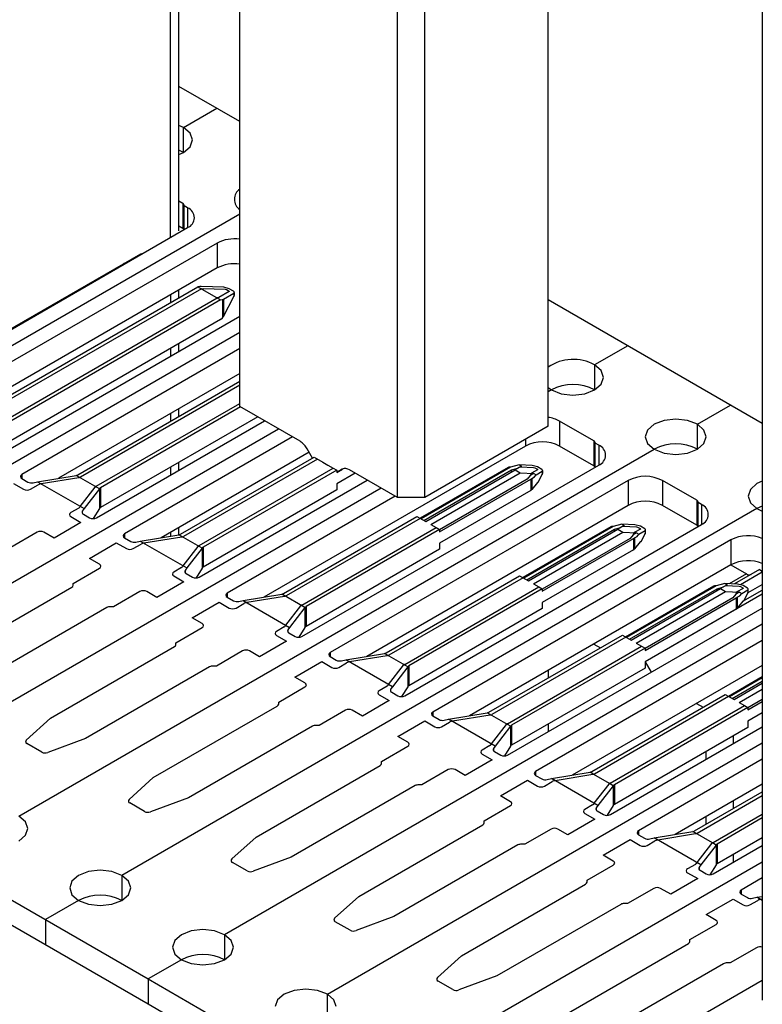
# Model space of a CAD drawing. Header units: inches. Extents: x 1880 to 2363, y -453 to -54.
# Tile 647 of 656: x 1923.462 to 1924.229, y -74.005 to -72.989. Entities that reach past the tile are written whole.
import ezdxf

# ---------------------------------------------------------------- set-up
doc = ezdxf.new("R2010")
doc.units = ezdxf.units.IN
doc.header["$LTSCALE"] = 0.5
doc.header["$MEASUREMENT"] = 0
doc.layers.add('APP-M-S', color=30, linetype='Continuous')
doc.layers.add('PUN-M-S3', color=8, linetype='Continuous')

msp = doc.modelspace()

# ---------------------------------------------------------------- linework, layer by layer
at = {"layer": 'APP-M-S', "linetype": 'Continuous', "lineweight": 25}
for p, q in [((1923.68937, -73.09421), (1923.62662, -73.05799)), ((1923.63127, -73.10027), (1923.66557, -73.08047)), ((1923.63127, -73.10027), (1923.62662, -73.09806)), ((1923.63127, -73.12599), (1923.63127, -73.10027)), ((1923.6381, -73.10617), (1923.63127, -73.10027)), ((1923.6405, -73.11313), (1923.6381, -73.10617)), ((1923.63127, -73.12599), (1923.6381, -73.12009)), ((1923.6381, -73.12009), (1923.6405, -73.11313)), ((1923.63127, -73.12599), (1923.62662, -73.12377)), ((1923.62662, -73.1282), (1923.63127, -73.12599)), ((1923.63056, -73.17865), (1923.62662, -73.17637)), ((1923.63056, -73.17865), (1923.63056, -73.20436)), ((1923.63551, -73.18314), (1923.63198, -73.18109)), ((1923.63198, -73.20559), (1923.63198, -73.18109)), ((1923.63551, -73.18314), (1923.63551, -73.20355)), ((1923.0373, -73.56562), (1923.68937, -73.18919)), ((1923.32934, -73.3803), (1923.63551, -73.20355)), ((1923.63056, -73.20436), (1923.62662, -73.20209)), ((1923.66592, -73.21947), (1923.35833, -73.39703)), ((1923.66592, -73.21947), (1923.66592, -73.24518)), ((1923.66592, -73.24518), (1923.39616, -73.40091)), ((1923.41623, -73.39729), (1923.64619, -73.26453)), ((1923.64813, -73.26423), (1923.64619, -73.26453)), ((1923.64619, -73.26453), (1923.66953, -73.278)), ((1923.64956, -73.26416), (1923.64813, -73.26423)), ((1923.67285, -73.26507), (1923.64956, -73.26416)), ((1923.6785, -73.26662), (1923.67285, -73.26507)), ((1923.64973, -73.26657), (1923.41903, -73.39975)), ((1923.64973, -73.26657), (1923.65167, -73.26627)), ((1923.65167, -73.26627), (1923.67438, -73.26715)), ((1923.67852, -73.26954), (1923.66793, -73.27566)), ((1923.67246, -73.27738), (1923.68333, -73.27111)), ((1923.67246, -73.29515), (1923.68333, -73.27452)), ((1923.67438, -73.26715), (1923.67564, -73.26749)), ((1923.67564, -73.26749), (1923.67832, -73.26904)), ((1923.67832, -73.26904), (1923.67852, -73.26954)), ((1923.68295, -73.26919), (1923.6785, -73.26662)), ((1923.68333, -73.26956), (1923.68295, -73.26919)), ((1923.68333, -73.26956), (1923.68333, -73.27452)), ((1923.68333, -73.27452), (1923.6838, -73.27276)), ((1923.6838, -73.27276), (1923.6838, -73.27044)), ((1923.43529, -73.40914), (1923.66599, -73.27596)), ((1923.66953, -73.278), (1923.43956, -73.41076)), ((1923.66793, -73.27566), (1923.66599, -73.27596)), ((1923.66953, -73.278), (1923.67147, -73.2777)), ((1923.67147, -73.2777), (1923.67246, -73.27738)), ((1923.67147, -73.2777), (1923.67147, -73.29648)), ((1923.67246, -73.27738), (1923.67246, -73.29515)), ((1924.22863, -73.40552), (1924.00757, -73.2779)), ((1923.4354, -73.44153), (1923.68937, -73.29492)), ((1923.67147, -73.29648), (1923.67246, -73.29515)), ((1923.66953, -73.29841), (1923.43956, -73.43117)), ((1923.66953, -73.29841), (1923.67147, -73.29648)), ((1923.68937, -73.31165), (1923.14337, -73.62685)), ((1924.08983, -73.32539), (1924.05554, -73.34519)), ((1923.68937, -73.32839), (1923.46439, -73.45827)), ((1924.05554, -73.34519), (1924.05554, -73.37091)), ((1924.06236, -73.35109), (1924.05554, -73.34519)), ((1923.68937, -73.35411), (1923.50222, -73.46215)), ((1924.06476, -73.35805), (1924.06236, -73.35109)), ((1923.52229, -73.45852), (1923.68937, -73.36207)), ((1923.68937, -73.36615), (1923.5251, -73.46098)), ((1924.05554, -73.37091), (1924.06236, -73.36501)), ((1924.06236, -73.36501), (1924.06476, -73.35805)), ((1924.00757, -73.36857), (1924.01099, -73.37091)), ((1924.01099, -73.37091), (1924.00757, -73.37288)), ((1924.01099, -73.37091), (1924.02121, -73.37485)), ((1924.02121, -73.37485), (1924.03326, -73.37624)), ((1924.03326, -73.37624), (1924.04532, -73.37485)), ((1924.04532, -73.37485), (1924.05554, -73.37091)), ((1923.54136, -73.47037), (1923.68937, -73.38493)), ((1924.1616, -73.40642), (1924.1959, -73.38663)), ((1923.69018, -73.38854), (1923.54563, -73.47199)), ((1923.54147, -73.50276), (1923.71475, -73.40272)), ((1923.70786, -73.39875), (1923.54563, -73.4924)), ((1924.05483, -73.42357), (1924.01947, -73.40316)), ((1924.01947, -73.40316), (1924.01947, -73.42888)), ((1924.11705, -73.40642), (1924.11023, -73.41232)), ((1924.12727, -73.40248), (1924.11705, -73.40642)), ((1924.13933, -73.4011), (1924.12727, -73.40248)), ((1924.15138, -73.40248), (1924.13933, -73.4011)), ((1924.1616, -73.40642), (1924.15138, -73.40248)), ((1924.1616, -73.43214), (1924.1616, -73.40642)), ((1924.16843, -73.41232), (1924.1616, -73.40642)), ((1923.24943, -73.68808), (1923.72925, -73.41109)), ((1924.11023, -73.41232), (1924.10783, -73.41928)), ((1924.17083, -73.41928), (1924.16843, -73.41232)), ((1923.74374, -73.41946), (1923.57046, -73.5195)), ((1923.98412, -73.42202), (1923.98412, -73.42888)), ((1924.05483, -73.42357), (1924.05483, -73.44929)), ((1924.05978, -73.42806), (1924.05624, -73.42602)), ((1924.05624, -73.45051), (1924.05624, -73.42602)), ((1924.10783, -73.41928), (1924.11023, -73.42624)), ((1924.11023, -73.42624), (1924.11705, -73.43214)), ((1924.1616, -73.43214), (1924.16843, -73.42624)), ((1924.16843, -73.42624), (1924.17083, -73.41928)), ((1923.46157, -73.81055), (1924.11705, -73.43214)), ((1923.76099, -73.43522), (1923.60829, -73.52338)), ((1923.98412, -73.42888), (1923.71435, -73.58461)), ((1924.05483, -73.44929), (1924.01947, -73.42888)), ((1924.05978, -73.42806), (1924.05978, -73.44847)), ((1924.11705, -73.43214), (1924.12727, -73.43608)), ((1924.12727, -73.43608), (1924.13933, -73.43747)), ((1924.13933, -73.43747), (1924.15138, -73.43608)), ((1924.15138, -73.43608), (1924.1616, -73.43214)), ((1923.62836, -73.51975), (1923.76609, -73.44024)), ((1923.76963, -73.44228), (1923.63116, -73.52221)), ((1923.76609, -73.44024), (1923.77518, -73.44548)), ((1923.64743, -73.5316), (1923.78589, -73.45167)), ((1923.78942, -73.45371), (1923.65169, -73.53322)), ((1923.7536, -73.62522), (1924.05978, -73.44847)), ((1923.78033, -73.44846), (1923.78589, -73.45167)), ((1923.78589, -73.45167), (1923.78942, -73.45371)), ((1923.78942, -73.45604), (1923.79524, -73.45268)), ((1923.78942, -73.45371), (1923.78942, -73.45604)), ((1923.80837, -73.45677), (1923.78942, -73.46771)), ((1923.96633, -73.45093), (1923.87547, -73.50338)), ((1923.96873, -73.45063), (1923.87642, -73.50393)), ((1923.87948, -73.50569), (1923.96987, -73.45351)), ((1923.88124, -73.50671), (1923.97348, -73.45347)), ((1923.8864, -73.50969), (1923.97863, -73.45645)), ((1923.96873, -73.45063), (1923.96775, -73.4506)), ((1923.97764, -73.44824), (1923.96873, -73.45063)), ((1923.96987, -73.45351), (1923.97649, -73.45173)), ((1923.96987, -73.45555), (1923.96987, -73.45351)), ((1923.98009, -73.44965), (1923.97348, -73.45347)), ((1923.97348, -73.45347), (1923.97863, -73.45645)), ((1923.97764, -73.44824), (1923.98009, -73.44965)), ((1923.99105, -73.44876), (1923.97764, -73.44824)), ((1923.97863, -73.45645), (1923.99282, -73.457)), ((1923.97895, -73.45031), (1923.99258, -73.45084)), ((1923.99037, -73.4569), (1923.98922, -73.45908)), ((1923.99282, -73.457), (1923.98922, -73.45908)), ((1923.99672, -73.45323), (1923.99037, -73.4569)), ((1923.9967, -73.45031), (1923.99105, -73.44876)), ((1923.99258, -73.45084), (1923.99383, -73.45118)), ((1923.99282, -73.457), (1923.99527, -73.45841)), ((1923.99383, -73.45118), (1923.99652, -73.45273)), ((1923.99527, -73.45841), (1924.00153, -73.45481)), ((1923.99652, -73.45273), (1923.99672, -73.45323)), ((1924.00115, -73.45288), (1923.9967, -73.45031)), ((1924.00153, -73.45325), (1924.00115, -73.45288)), ((1924.00153, -73.45325), (1924.00153, -73.45821)), ((1924.00153, -73.45821), (1924.00199, -73.45645)), ((1924.00199, -73.45645), (1924.00199, -73.45413)), ((1923.45594, -73.46746), (1923.46632, -73.47346)), ((1923.46439, -73.45827), (1923.46439, -73.46235)), ((1923.46439, -73.46235), (1923.47077, -73.46603)), ((1923.47615, -73.46667), (1923.48063, -73.46565)), ((1923.48063, -73.46565), (1923.52051, -73.45918)), ((1923.48063, -73.46565), (1923.52868, -73.49338)), ((1923.48449, -73.46787), (1923.48311, -73.46819)), ((1923.5234, -73.46156), (1923.48449, -73.46787)), ((1923.52051, -73.45918), (1923.5206, -73.45916)), ((1923.54448, -73.47301), (1923.52051, -73.45918)), ((1923.52429, -73.46136), (1923.5234, -73.46156)), ((1923.64753, -73.56399), (1923.82082, -73.46396)), ((1924.09018, -73.46439), (1923.78259, -73.64196)), ((1923.78942, -73.46771), (1923.78942, -73.47412)), ((1923.89549, -73.51727), (1923.98967, -73.4629)), ((1923.98613, -73.4629), (1923.89549, -73.51523)), ((1923.98922, -73.45908), (1923.98613, -73.4629)), ((1923.98967, -73.4629), (1923.99066, -73.46233)), ((1923.98967, -73.4629), (1923.98967, -73.47457)), ((1923.99066, -73.46233), (1923.99338, -73.46076)), ((1923.99066, -73.46233), (1923.99066, -73.47375)), ((1923.99647, -73.46656), (1923.99066, -73.47375)), ((1923.99338, -73.46076), (1923.99527, -73.45841)), ((1923.99742, -73.46602), (1923.99647, -73.46656)), ((1923.99647, -73.46656), (1923.99742, -73.46602)), ((1923.99742, -73.46602), (1924.00153, -73.45821)), ((1924.09018, -73.46439), (1924.09018, -73.49011)), ((1924.16089, -73.4848), (1924.12554, -73.46439)), ((1924.12554, -73.46439), (1924.12554, -73.49011)), ((1924.22312, -73.46765), (1924.21629, -73.47355)), ((1924.22863, -73.46512), (1924.22312, -73.46765)), ((1923.83531, -73.47232), (1923.3555, -73.74931)), ((1923.47339, -73.47346), (1923.48141, -73.46883)), ((1923.52483, -73.49116), (1923.54025, -73.47128)), ((1923.54448, -73.47301), (1923.52868, -73.49338)), ((1923.54025, -73.47128), (1923.5407, -73.47084)), ((1923.54451, -73.47297), (1923.54448, -73.47301)), ((1923.54451, -73.47297), (1923.54451, -73.49338)), ((1923.54563, -73.47199), (1923.54563, -73.4924)), ((1923.78942, -73.47412), (1923.65169, -73.55363)), ((1923.98967, -73.47457), (1923.89549, -73.52894)), ((1924.21629, -73.47355), (1924.21389, -73.48051)), ((1923.84981, -73.48069), (1923.67653, -73.58073)), ((1924.16089, -73.4848), (1924.16089, -73.51052)), ((1924.16584, -73.48929), (1924.16231, -73.48725)), ((1924.16231, -73.51174), (1924.16231, -73.48725)), ((1924.21389, -73.48051), (1924.21629, -73.48747)), ((1924.21629, -73.48747), (1924.22312, -73.49337)), ((1923.52317, -73.49294), (1923.51515, -73.49756)), ((1923.52428, -73.49196), (1923.52483, -73.49116)), ((1923.52868, -73.49338), (1923.52691, -73.49597)), ((1923.52691, -73.49597), (1923.52691, -73.4981)), ((1923.54448, -73.49343), (1923.53822, -73.5036)), ((1923.54451, -73.49338), (1923.54448, -73.49343)), ((1924.22312, -73.49337), (1923.56763, -73.87178)), ((1924.09018, -73.49011), (1923.82042, -73.64584)), ((1924.16089, -73.51052), (1924.12554, -73.49011)), ((1924.16584, -73.48929), (1924.16584, -73.5097)), ((1924.22863, -73.49084), (1924.22312, -73.49337)), ((1924.22312, -73.49337), (1924.22863, -73.49591)), ((1923.52554, -73.50764), (1923.4977, -73.52371)), ((1923.51515, -73.50165), (1923.52554, -73.50764)), ((1923.52802, -73.49908), (1923.5344, -73.50276)), ((1923.73442, -73.58098), (1923.87216, -73.50147)), ((1923.87569, -73.50351), (1923.73723, -73.58344)), ((1923.87216, -73.50147), (1923.88124, -73.50671)), ((1923.48024, -73.51772), (1923.45316, -73.53335)), ((1923.4977, -73.52371), (1923.48731, -73.51772)), ((1923.75349, -73.59283), (1923.89195, -73.5129)), ((1923.89549, -73.51494), (1923.75776, -73.59445)), ((1923.85967, -73.68645), (1924.16584, -73.5097)), ((1923.8864, -73.50969), (1923.89195, -73.5129)), ((1923.89195, -73.5129), (1923.89549, -73.51494)), ((1923.89549, -73.51494), (1923.89549, -73.51727)), ((1924.0724, -73.51216), (1923.98153, -73.56461)), ((1924.0748, -73.51187), (1923.98248, -73.56516)), ((1923.98554, -73.56693), (1924.07593, -73.51474)), ((1923.98731, -73.56795), (1924.07954, -73.5147)), ((1923.99247, -73.57092), (1924.0847, -73.51768)), ((1924.0748, -73.51187), (1924.07382, -73.51183)), ((1924.08371, -73.50947), (1924.0748, -73.51187)), ((1924.07593, -73.51474), (1924.08256, -73.51296)), ((1924.07593, -73.51678), (1924.07593, -73.51474)), ((1924.08616, -73.51088), (1924.07954, -73.5147)), ((1924.07954, -73.5147), (1924.0847, -73.51768)), ((1924.08371, -73.50947), (1924.08616, -73.51088)), ((1924.09712, -73.50999), (1924.08371, -73.50947)), ((1924.0847, -73.51768), (1924.09889, -73.51823)), ((1924.08501, -73.51154), (1924.09864, -73.51207)), ((1924.09643, -73.51813), (1924.09529, -73.52031)), ((1924.09889, -73.51823), (1924.09529, -73.52031)), ((1924.10279, -73.51447), (1924.09643, -73.51813)), ((1924.10276, -73.51154), (1924.09712, -73.50999)), ((1924.09864, -73.51207), (1924.0999, -73.51241)), ((1924.09889, -73.51823), (1924.10134, -73.51964)), ((1924.0999, -73.51241), (1924.10259, -73.51396)), ((1924.10134, -73.51964), (1924.10759, -73.51604)), ((1924.10259, -73.51396), (1924.10279, -73.51447)), ((1924.10722, -73.51411), (1924.10276, -73.51154)), ((1924.10759, -73.51448), (1924.10722, -73.51411)), ((1924.10759, -73.51448), (1924.10759, -73.51944)), ((1924.10759, -73.51944), (1924.10806, -73.51768)), ((1924.10806, -73.51768), (1924.10806, -73.51536)), ((1923.53417, -73.54476), (1923.56201, -73.52869)), ((1923.56201, -73.52869), (1923.57239, -73.53469)), ((1923.57046, -73.5195), (1923.57046, -73.52358)), ((1923.57046, -73.52358), (1923.57684, -73.52726)), ((1923.58222, -73.5279), (1923.5867, -73.52688)), ((1923.5867, -73.52688), (1923.62658, -73.52041)), ((1923.5867, -73.52688), (1923.63475, -73.55462)), ((1923.59055, -73.5291), (1923.58917, -73.52942)), ((1923.62947, -73.52279), (1923.59055, -73.5291)), ((1923.62658, -73.52041), (1923.62666, -73.52039)), ((1923.65055, -73.53425), (1923.62658, -73.52041)), ((1923.63035, -73.52259), (1923.62947, -73.52279)), ((1924.19625, -73.52562), (1923.88866, -73.70319)), ((1923.89549, -73.52894), (1923.89549, -73.53535)), ((1924.00156, -73.5785), (1924.09573, -73.52413)), ((1924.0922, -73.52413), (1924.00156, -73.57646)), ((1924.09529, -73.52031), (1924.0922, -73.52413)), ((1924.09573, -73.52413), (1924.09673, -73.52356)), ((1924.09573, -73.52413), (1924.09573, -73.5358)), ((1924.09673, -73.52356), (1924.09945, -73.52199)), ((1924.09673, -73.52356), (1924.09673, -73.53498)), ((1924.10253, -73.52779), (1924.09673, -73.53498)), ((1924.09945, -73.52199), (1924.10134, -73.51964)), ((1924.10348, -73.52725), (1924.10253, -73.52779)), ((1924.10253, -73.52779), (1924.10348, -73.52725)), ((1924.10348, -73.52725), (1924.10759, -73.51944)), ((1924.19625, -73.52562), (1924.19625, -73.55134)), ((1923.57946, -73.53469), (1923.58748, -73.53006)), ((1923.6309, -73.55239), (1923.64631, -73.53251)), ((1923.65055, -73.53425), (1923.63475, -73.55462)), ((1923.64631, -73.53251), (1923.64677, -73.53207)), ((1923.65058, -73.5342), (1923.65055, -73.53425)), ((1923.65058, -73.5342), (1923.65058, -73.55461)), ((1923.65169, -73.53322), (1923.65169, -73.55363)), ((1923.89549, -73.53535), (1923.75776, -73.61486)), ((1924.09573, -73.5358), (1924.00156, -73.59017)), ((1923.54455, -73.55076), (1923.53417, -73.54476)), ((1923.51746, -73.57048), (1923.54455, -73.55484)), ((1923.62924, -73.55417), (1923.62122, -73.55879)), ((1923.63035, -73.55319), (1923.6309, -73.55239)), ((1923.63475, -73.55462), (1923.63297, -73.5572)), ((1923.63297, -73.5572), (1923.63297, -73.55933)), ((1923.65055, -73.55466), (1923.64429, -73.56483)), ((1923.65058, -73.55461), (1923.65055, -73.55466)), ((1924.19625, -73.55134), (1923.92649, -73.70707)), ((1923.6316, -73.56887), (1923.60376, -73.58494)), ((1923.62122, -73.56288), (1923.6316, -73.56887)), ((1923.63408, -73.56031), (1923.64046, -73.56399)), ((1923.84049, -73.64221), (1923.97822, -73.5627)), ((1923.98176, -73.56474), (1923.84329, -73.64467)), ((1923.97822, -73.5627), (1923.98731, -73.56795)), ((1923.38801, -73.64842), (1923.516, -73.57454)), ((1923.51746, -73.5725), (1923.51746, -73.57048)), ((1923.58631, -73.57895), (1923.55922, -73.59458)), ((1923.60376, -73.58494), (1923.59338, -73.57895)), ((1923.85956, -73.65406), (1923.99802, -73.57413)), ((1924.00156, -73.57617), (1923.86383, -73.65568)), ((1923.99247, -73.57092), (1923.99802, -73.57413)), ((1923.99802, -73.57413), (1924.00156, -73.57617)), ((1924.00156, -73.57617), (1924.00156, -73.5785)), ((1924.17846, -73.57339), (1924.0876, -73.62584)), ((1924.18086, -73.5731), (1924.08855, -73.62639)), ((1924.09161, -73.62816), (1924.182, -73.57597)), ((1924.09338, -73.62918), (1924.18561, -73.57593)), ((1924.09853, -73.63215), (1924.19077, -73.57891)), ((1924.18086, -73.5731), (1924.17989, -73.57306)), ((1924.18978, -73.5707), (1924.18086, -73.5731)), ((1924.182, -73.57597), (1924.18862, -73.57419)), ((1924.182, -73.57802), (1924.182, -73.57597)), ((1924.19223, -73.57211), (1924.18561, -73.57593)), ((1924.18561, -73.57593), (1924.19077, -73.57891)), ((1924.18978, -73.5707), (1924.19223, -73.57211)), ((1924.20318, -73.57122), (1924.18978, -73.5707)), ((1924.19077, -73.57891), (1924.20495, -73.57946)), ((1924.19108, -73.57277), (1924.20471, -73.5733)), ((1924.2025, -73.57936), (1924.20135, -73.58154)), ((1924.20495, -73.57946), (1924.20135, -73.58154)), ((1924.20885, -73.5757), (1924.2025, -73.57936)), ((1924.20883, -73.57277), (1924.20318, -73.57122)), ((1924.20471, -73.5733), (1924.20597, -73.57364)), ((1924.20495, -73.57946), (1924.20741, -73.58087)), ((1924.20597, -73.57364), (1924.20865, -73.57519)), ((1924.20741, -73.58087), (1924.21366, -73.57727)), ((1924.20865, -73.57519), (1924.20885, -73.5757)), ((1924.21328, -73.57534), (1924.20883, -73.57277)), ((1924.21366, -73.57571), (1924.21328, -73.57534)), ((1924.21366, -73.57571), (1924.21366, -73.58067)), ((1924.21366, -73.58067), (1924.21413, -73.57891)), ((1924.21413, -73.57891), (1924.21413, -73.57659)), ((1923.64023, -73.60599), (1923.66807, -73.58992)), ((1923.66807, -73.58992), (1923.67846, -73.59592)), ((1923.67653, -73.58073), (1923.67653, -73.58481)), ((1923.67653, -73.58481), (1923.68291, -73.58849)), ((1923.68828, -73.58913), (1923.69277, -73.58811)), ((1923.69277, -73.58811), (1923.73264, -73.58164)), ((1923.69277, -73.58811), (1923.74081, -73.61585)), ((1923.73553, -73.58402), (1923.69662, -73.59033)), ((1923.73264, -73.58164), (1923.73273, -73.58162)), ((1923.75661, -73.59548), (1923.73264, -73.58164)), ((1923.73642, -73.58382), (1923.73553, -73.58402)), ((1924.10762, -73.63973), (1924.2018, -73.58536)), ((1924.19826, -73.58536), (1924.10762, -73.63769)), ((1924.20135, -73.58154), (1924.19826, -73.58536)), ((1924.2018, -73.58536), (1924.20279, -73.58479)), ((1924.2018, -73.58536), (1924.2018, -73.59703)), ((1924.20279, -73.58479), (1924.20551, -73.58322)), ((1924.20279, -73.58479), (1924.20279, -73.59621)), ((1924.2086, -73.58902), (1924.20279, -73.59621)), ((1924.20551, -73.58322), (1924.20741, -73.58087)), ((1924.20955, -73.58848), (1924.2086, -73.58902)), ((1924.2086, -73.58902), (1924.20955, -73.58848)), ((1924.20955, -73.58848), (1924.21366, -73.58067)), ((1923.55219, -73.59543), (1923.4242, -73.66931)), ((1923.55922, -73.59458), (1923.55573, -73.59458)), ((1923.68553, -73.59592), (1923.69354, -73.59129)), ((1923.69662, -73.59033), (1923.69524, -73.59065)), ((1923.73696, -73.61362), (1923.75238, -73.59374)), ((1923.75661, -73.59548), (1923.74081, -73.61585)), ((1923.75238, -73.59374), (1923.75284, -73.5933)), ((1923.75665, -73.59543), (1923.75661, -73.59548)), ((1923.75665, -73.59543), (1923.75665, -73.61584)), ((1923.75776, -73.59445), (1923.75776, -73.61486)), ((1924.00156, -73.59658), (1923.86383, -73.67609)), ((1923.96573, -73.74768), (1924.22863, -73.59592)), ((1924.00156, -73.59017), (1924.00156, -73.59658)), ((1924.2018, -73.59703), (1924.10762, -73.6514)), ((1923.65062, -73.61199), (1923.64023, -73.60599)), ((1923.62353, -73.63171), (1923.65062, -73.61607)), ((1924.22863, -73.61265), (1923.6737, -73.93301)), ((1923.7353, -73.6154), (1923.72728, -73.62002)), ((1923.73642, -73.61442), (1923.73696, -73.61362)), ((1923.74081, -73.61585), (1923.73904, -73.61843)), ((1923.73904, -73.61843), (1923.73904, -73.62056)), ((1923.75661, -73.61589), (1923.75035, -73.62606)), ((1923.75665, -73.61584), (1923.75661, -73.61589)), ((1923.73767, -73.6301), (1923.70983, -73.64617)), ((1923.72728, -73.62411), (1923.73767, -73.6301)), ((1923.74015, -73.62154), (1923.74653, -73.62522)), ((1923.94656, -73.70344), (1924.08429, -73.62393)), ((1924.08782, -73.62597), (1923.94936, -73.7059)), ((1924.22863, -73.62939), (1923.99472, -73.76442)), ((1924.08429, -73.62393), (1924.09338, -73.62918)), ((1923.49408, -73.70965), (1923.62207, -73.63577)), ((1923.62353, -73.63373), (1923.62353, -73.63171)), ((1923.69237, -73.64018), (1923.66529, -73.65581)), ((1923.70983, -73.64617), (1923.69945, -73.64018)), ((1923.96562, -73.71529), (1924.10409, -73.63536)), ((1924.10762, -73.6374), (1923.96989, -73.71691)), ((1924.09853, -73.63215), (1924.10409, -73.63536)), ((1924.10409, -73.63536), (1924.10762, -73.6374)), ((1924.10762, -73.6374), (1924.10762, -73.63973)), ((1923.78259, -73.64196), (1923.78259, -73.64604)), ((1923.78259, -73.64604), (1923.78897, -73.64972)), ((1923.79435, -73.65036), (1923.79883, -73.64934)), ((1923.79883, -73.64934), (1923.83871, -73.64287)), ((1923.84688, -73.67708), (1923.79883, -73.64934)), ((1923.8416, -73.64525), (1923.80268, -73.65156)), ((1923.83871, -73.64287), (1923.8388, -73.64285)), ((1923.86268, -73.65671), (1923.83871, -73.64287)), ((1923.84249, -73.64505), (1923.8416, -73.64525)), ((1923.65826, -73.65666), (1923.53027, -73.73055)), ((1923.66529, -73.65581), (1923.66179, -73.65581)), ((1923.7463, -73.66723), (1923.77414, -73.65115)), ((1923.77414, -73.65115), (1923.78452, -73.65715)), ((1923.79159, -73.65715), (1923.79961, -73.65252)), ((1923.80268, -73.65156), (1923.8013, -73.65188)), ((1923.84303, -73.67485), (1923.85845, -73.65497)), ((1923.86268, -73.65671), (1923.84688, -73.67708)), ((1923.85845, -73.65497), (1923.8589, -73.65453)), ((1923.86271, -73.65666), (1923.86268, -73.65671)), ((1923.86271, -73.65666), (1923.86271, -73.67707)), ((1923.86383, -73.65568), (1923.86383, -73.67609)), ((1924.10762, -73.65781), (1923.96989, -73.73732)), ((1924.22863, -73.65511), (1924.03255, -73.7683)), ((1924.10762, -73.6514), (1924.10762, -73.65781)), ((1923.75668, -73.67322), (1923.7463, -73.66723)), ((1924.22863, -73.66689), (1924.19367, -73.68707)), ((1924.22863, -73.66798), (1924.19461, -73.68762)), ((1923.7296, -73.69294), (1923.75668, -73.6773)), ((1923.84137, -73.67663), (1923.83335, -73.68126)), ((1923.84248, -73.67565), (1923.84303, -73.67485)), ((1923.84688, -73.67708), (1923.8451, -73.67966)), ((1923.8451, -73.67966), (1923.8451, -73.68179)), ((1923.86268, -73.67712), (1923.85642, -73.68729)), ((1923.86271, -73.67707), (1923.86268, -73.67712)), ((1924.19768, -73.68939), (1924.22863, -73.67152)), ((1924.19944, -73.69041), (1924.22863, -73.67356)), ((1924.2046, -73.69338), (1924.22863, -73.67951)), ((1923.84373, -73.69133), (1923.8159, -73.7074)), ((1923.83335, -73.68534), (1923.84373, -73.69133)), ((1923.84622, -73.68277), (1923.8526, -73.68645)), ((1924.05262, -73.76467), (1924.19035, -73.68516)), ((1924.19389, -73.6872), (1924.05543, -73.76713)), ((1924.19035, -73.68516), (1924.19944, -73.69041)), ((1924.22863, -73.6903), (1924.21369, -73.69892)), ((1923.60014, -73.77088), (1923.72813, -73.697)), ((1923.7296, -73.69496), (1923.7296, -73.69294)), ((1923.79844, -73.70141), (1923.77135, -73.71705)), ((1923.8159, -73.7074), (1923.80551, -73.70141)), ((1924.07169, -73.77652), (1924.21015, -73.69659)), ((1924.21369, -73.69863), (1924.07596, -73.77814)), ((1924.2046, -73.69338), (1924.21015, -73.69659)), ((1924.21015, -73.69659), (1924.21369, -73.69863)), ((1924.21369, -73.70096), (1924.22863, -73.69234)), ((1924.21369, -73.69863), (1924.21369, -73.70096)), ((1923.4691, -73.73221), (1923.49408, -73.70965)), ((1923.88866, -73.70319), (1923.88866, -73.70727)), ((1923.88866, -73.70727), (1923.89504, -73.71095)), ((1923.90041, -73.71159), (1923.9049, -73.71057)), ((1923.9049, -73.71057), (1923.94478, -73.7041)), ((1923.95295, -73.73831), (1923.9049, -73.71057)), ((1923.94767, -73.70648), (1923.90875, -73.71279)), ((1923.94478, -73.7041), (1923.94486, -73.70408)), ((1923.96874, -73.71794), (1923.94478, -73.7041)), ((1923.94855, -73.70628), (1923.94767, -73.70648)), ((1924.22863, -73.70401), (1924.21369, -73.71263)), ((1923.76432, -73.71789), (1923.63634, -73.79178)), ((1923.77135, -73.71705), (1923.76786, -73.71705)), ((1923.85236, -73.72846), (1923.8802, -73.71238)), ((1923.8802, -73.71238), (1923.89059, -73.71838)), ((1923.89766, -73.71838), (1923.90568, -73.71375)), ((1923.90875, -73.71279), (1923.90737, -73.71311)), ((1923.94909, -73.73608), (1923.96451, -73.71621)), ((1923.96874, -73.71794), (1923.95295, -73.73831)), ((1923.96451, -73.71621), (1923.96497, -73.71576)), ((1923.96878, -73.71789), (1923.96874, -73.71794)), ((1923.96878, -73.71789), (1923.96878, -73.7383)), ((1923.96989, -73.71691), (1923.96989, -73.73732)), ((1924.0718, -73.80891), (1924.22863, -73.71838)), ((1924.21369, -73.71904), (1924.07596, -73.79855)), ((1924.21369, -73.71263), (1924.21369, -73.71904)), ((1923.53027, -73.73055), (1923.4912, -73.74496)), ((1923.86275, -73.73445), (1923.85236, -73.72846)), ((1923.48497, -73.74457), (1923.46978, -73.7358)), ((1923.77976, -73.99424), (1924.22863, -73.73511)), ((1923.83566, -73.75417), (1923.86275, -73.73853)), ((1923.94743, -73.73786), (1923.93942, -73.74249)), ((1923.94855, -73.73688), (1923.94909, -73.73608)), ((1923.95295, -73.73831), (1923.95117, -73.74089)), ((1923.95117, -73.74089), (1923.95117, -73.74302)), ((1923.96874, -73.73835), (1923.96249, -73.74852)), ((1923.96878, -73.7383), (1923.96874, -73.73835)), ((1923.9498, -73.75256), (1923.92196, -73.76863)), ((1923.93942, -73.74657), (1923.9498, -73.75256)), ((1923.95228, -73.744), (1923.95866, -73.74768)), ((1924.22863, -73.75185), (1924.10079, -73.82565)), ((1923.70621, -73.83211), (1923.8342, -73.75823)), ((1923.83566, -73.75619), (1923.83566, -73.75417)), ((1923.90451, -73.76264), (1923.87742, -73.77828)), ((1923.92196, -73.76863), (1923.91158, -73.76264)), ((1923.57517, -73.79344), (1923.60014, -73.77088)), ((1923.99472, -73.76442), (1923.99472, -73.7685)), ((1923.99472, -73.7685), (1924.0011, -73.77218)), ((1924.00648, -73.77283), (1924.01096, -73.7718)), ((1924.01096, -73.7718), (1924.05084, -73.76533)), ((1924.05901, -73.79954), (1924.01096, -73.7718)), ((1924.05373, -73.76771), (1924.01482, -73.77402)), ((1924.05084, -73.76533), (1924.05093, -73.76531)), ((1924.05462, -73.76751), (1924.05084, -73.76533)), ((1924.05462, -73.76751), (1924.05373, -73.76771)), ((1924.07103, -73.77699), (1924.05462, -73.76751)), ((1923.87039, -73.77912), (1923.7424, -73.85301)), ((1923.87742, -73.77828), (1923.87392, -73.77828)), ((1923.95843, -73.78969), (1923.98627, -73.77362)), ((1923.98627, -73.77362), (1923.99665, -73.77961)), ((1924.00372, -73.77961), (1924.01174, -73.77498)), ((1924.01482, -73.77402), (1924.01344, -73.77434)), ((1924.05516, -73.79731), (1924.07058, -73.77744)), ((1924.07481, -73.77917), (1924.05901, -73.79954)), ((1924.07058, -73.77744), (1924.07103, -73.77699)), ((1924.07481, -73.77917), (1924.07103, -73.77699)), ((1924.07484, -73.77912), (1924.07481, -73.77917)), ((1924.07484, -73.77912), (1924.07484, -73.79953)), ((1924.07596, -73.77814), (1924.07596, -73.79855)), ((1924.22863, -73.77757), (1924.13862, -73.82953)), ((1923.63634, -73.79178), (1923.59727, -73.8062)), ((1923.96881, -73.79568), (1923.95843, -73.78969)), ((1924.15869, -73.8259), (1924.22863, -73.78553)), ((1924.22863, -73.78961), (1924.16149, -73.82836)), ((1923.27666, -73.79483), (1923.59486, -73.97852)), ((1923.59104, -73.8058), (1923.57584, -73.79703)), ((1923.94173, -73.8154), (1923.96881, -73.79976)), ((1924.0535, -73.79909), (1924.04548, -73.80372)), ((1924.05461, -73.79811), (1924.05516, -73.79731)), ((1924.05901, -73.79954), (1924.05724, -73.80213)), ((1924.05724, -73.80213), (1924.05724, -73.80425)), ((1924.07481, -73.79958), (1924.06855, -73.80975)), ((1924.07484, -73.79953), (1924.07481, -73.79958)), ((1923.46839, -73.81644), (1923.46157, -73.81055)), ((1924.04548, -73.8078), (1924.05587, -73.81379)), ((1924.05835, -73.80523), (1924.06473, -73.80891)), ((1924.17776, -73.83775), (1924.22863, -73.80839)), ((1924.22863, -73.81247), (1924.18202, -73.83937)), ((1923.27666, -73.82055), (1923.59486, -74.00424)), ((1923.47079, -73.8234), (1923.46839, -73.81644)), ((1923.46839, -73.83036), (1923.47079, -73.8234)), ((1923.81228, -73.89334), (1923.94026, -73.81946)), ((1923.94173, -73.81742), (1923.94173, -73.8154)), ((1924.05587, -73.81379), (1924.02803, -73.82986)), ((1923.46157, -73.83626), (1923.46839, -73.83036)), ((1923.68123, -73.85467), (1923.70621, -73.83211)), ((1924.01057, -73.82387), (1923.98349, -73.83951)), ((1924.02803, -73.82986), (1924.01764, -73.82387)), ((1924.10079, -73.82565), (1924.10079, -73.82973)), ((1924.10079, -73.82973), (1924.10717, -73.83341)), ((1924.11255, -73.83406), (1924.11703, -73.83303)), ((1924.11703, -73.83303), (1924.15691, -73.82656)), ((1924.16508, -73.86077), (1924.11703, -73.83303)), ((1924.1598, -73.82894), (1924.12088, -73.83525)), ((1924.15691, -73.82656), (1924.15699, -73.82654)), ((1924.1771, -73.83822), (1924.15691, -73.82656)), ((1924.16068, -73.82874), (1924.1598, -73.82894)), ((1924.22863, -73.83288), (1924.18202, -73.85978)), ((1923.97645, -73.84035), (1923.84847, -73.91424)), ((1923.98349, -73.83951), (1923.97999, -73.83951)), ((1924.0645, -73.85092), (1924.09234, -73.83485)), ((1924.09234, -73.83485), (1924.10272, -73.84084)), ((1924.10979, -73.84084), (1924.11781, -73.83621)), ((1924.12088, -73.83525), (1924.1195, -73.83557)), ((1924.16123, -73.85854), (1924.17664, -73.83867)), ((1924.18088, -73.8404), (1924.16508, -73.86077)), ((1924.17664, -73.83867), (1924.1771, -73.83822)), ((1924.18088, -73.8404), (1924.1771, -73.83822)), ((1924.17787, -73.87014), (1924.22863, -73.84084)), ((1924.18091, -73.84035), (1924.18088, -73.8404)), ((1924.18091, -73.84035), (1924.18091, -73.86076)), ((1924.18202, -73.83937), (1924.18202, -73.85978)), ((1923.7424, -73.85301), (1923.70333, -73.86743)), ((1924.07488, -73.85691), (1924.0645, -73.85092)), ((1923.6971, -73.86703), (1923.68191, -73.85826)), ((1923.88583, -74.05547), (1924.22863, -73.85758)), ((1924.04779, -73.87663), (1924.07488, -73.86099)), ((1924.15957, -73.86032), (1924.15155, -73.86495)), ((1924.16068, -73.85934), (1924.16123, -73.85854)), ((1924.16508, -73.86077), (1924.1633, -73.86336)), ((1924.1633, -73.86336), (1924.1633, -73.86548)), ((1924.18088, -73.86081), (1924.17462, -73.87098)), ((1924.18091, -73.86076), (1924.18088, -73.86081)), ((1923.52308, -73.87178), (1923.51626, -73.87768)), ((1923.5333, -73.86783), (1923.52308, -73.87178)), ((1923.54536, -73.86645), (1923.5333, -73.86783)), ((1923.55741, -73.86783), (1923.54536, -73.86645)), ((1923.56763, -73.87178), (1923.55741, -73.86783)), ((1923.56763, -73.87178), (1923.56763, -73.89749)), ((1923.57446, -73.87768), (1923.56763, -73.87178)), ((1924.15155, -73.86903), (1924.16193, -73.87502)), ((1924.16441, -73.86646), (1924.17079, -73.87014)), ((1924.22863, -73.87431), (1924.20686, -73.88688)), ((1923.51626, -73.87768), (1923.51386, -73.88463)), ((1923.57686, -73.88463), (1923.57446, -73.87768)), ((1923.91834, -73.95458), (1924.04633, -73.88069)), ((1924.04779, -73.87865), (1924.04779, -73.87663)), ((1924.16193, -73.87502), (1924.13409, -73.89109)), ((1923.51386, -73.88463), (1923.51626, -73.89159)), ((1923.51626, -73.89159), (1923.52308, -73.89749)), ((1923.56763, -73.89749), (1923.57446, -73.89159)), ((1923.57446, -73.89159), (1923.57686, -73.88463)), ((1923.7873, -73.9159), (1923.81228, -73.89334)), ((1924.11664, -73.8851), (1924.08955, -73.90074)), ((1924.13409, -73.89109), (1924.12371, -73.8851)), ((1924.20686, -73.88688), (1924.20686, -73.89096)), ((1924.20686, -73.89096), (1924.21324, -73.89464)), ((1924.21861, -73.89529), (1924.2231, -73.89426)), ((1924.2231, -73.89426), (1924.22863, -73.89336)), ((1924.22863, -73.89745), (1924.2231, -73.89426)), ((1923.52308, -73.89749), (1923.48879, -73.91729)), ((1923.52308, -73.89749), (1923.5333, -73.90143)), ((1923.5333, -73.90143), (1923.54536, -73.90282)), ((1923.54536, -73.90282), (1923.55741, -73.90143)), ((1923.55741, -73.90143), (1923.56763, -73.89749)), ((1924.08252, -73.90158), (1923.95453, -73.97547)), ((1924.08955, -73.90074), (1924.08606, -73.90074)), ((1924.17056, -73.91215), (1924.1984, -73.89608)), ((1924.1984, -73.89608), (1924.20879, -73.90207)), ((1924.21586, -73.90207), (1924.22387, -73.89744)), ((1924.22695, -73.89648), (1924.22557, -73.8968)), ((1924.22863, -73.89621), (1924.22695, -73.89648)), ((1923.84847, -73.91424), (1923.8094, -73.92866)), ((1924.18095, -73.91814), (1924.17056, -73.91215)), ((1923.48879, -73.91729), (1923.48879, -73.94301)), ((1923.80317, -73.92827), (1923.78798, -73.91949)), ((1924.15386, -73.93786), (1924.18095, -73.92222)), ((1923.62915, -73.93301), (1923.62232, -73.93891)), ((1923.63937, -73.92906), (1923.62915, -73.93301)), ((1923.65142, -73.92768), (1923.63937, -73.92906)), ((1923.66348, -73.92906), (1923.65142, -73.92768)), ((1923.6737, -73.93301), (1923.66348, -73.92906)), ((1923.6737, -73.93301), (1923.6737, -73.95872)), ((1923.68053, -73.93891), (1923.6737, -73.93301)), ((1923.62232, -73.93891), (1923.61992, -73.94586)), ((1923.68292, -73.94586), (1923.68053, -73.93891)), ((1924.02441, -74.01581), (1924.1524, -73.94192)), ((1924.15386, -73.93988), (1924.15386, -73.93786)), ((1923.61992, -73.94586), (1923.62232, -73.95282)), ((1923.62232, -73.95282), (1923.62915, -73.95872)), ((1923.6737, -73.95872), (1923.68053, -73.95282)), ((1923.68053, -73.95282), (1923.68292, -73.94586)), ((1923.89337, -73.97713), (1923.91834, -73.95458)), ((1924.22271, -73.94633), (1924.19562, -73.96197)), ((1923.62915, -73.95872), (1923.59486, -73.97852)), ((1923.62915, -73.95872), (1923.63937, -73.96267)), ((1923.63937, -73.96267), (1923.65142, -73.96405)), ((1923.65142, -73.96405), (1923.66348, -73.96267)), ((1923.66348, -73.96267), (1923.6737, -73.95872)), ((1924.18859, -73.96281), (1924.0606, -74.0367)), ((1924.19562, -73.96197), (1924.19212, -73.96197)), ((1923.95453, -73.97547), (1923.91547, -73.98989)), ((1923.59486, -73.97852), (1923.59486, -74.00424)), ((1923.59486, -73.97852), (1924.33732, -74.40714)), ((1923.90924, -73.9895), (1923.89404, -73.98072)), ((1924.22863, -73.98004), (1923.9919, -74.1167)), ((1923.73522, -73.99424), (1923.72839, -74.00014)), ((1923.74544, -73.9903), (1923.73522, -73.99424)), ((1923.75749, -73.98891), (1923.74544, -73.9903)), ((1923.76954, -73.9903), (1923.75749, -73.98891)), ((1923.77976, -73.99424), (1923.76954, -73.9903)), ((1923.77976, -74.01995), (1923.77976, -73.99424)), ((1923.78659, -74.00014), (1923.77976, -73.99424)), ((1923.59486, -74.00424), (1924.33732, -74.43285)), ((1923.72839, -74.00014), (1923.72599, -74.0071)), ((1923.78899, -74.0071), (1923.78659, -74.00014))]:
    msp.add_line(p, q, dxfattribs=at)
for centre, radius, start, end in [((1923.69653, -73.17436), 0.01272, 124.24646, 235.75354), ((1923.62969, -73.18079), 0.00231, 352.32584, 67.67954), ((1923.63164, -73.19334), 0.01092, 290.78342, 69.21658), ((1923.62915, -73.20707), 0.00306, 27.61494, 62.40931), ((1923.68353, -73.25354), 0.03836, 81.25055, 117.33725), ((1923.68353, -73.27926), 0.03836, 81.25055, 117.33725), ((1924.03342, -73.38477), 0.04533, 60.8055, 124.77925), ((1924.03326, -73.4139), 0.04842, 62.60975, 117.38901), ((1924.00352, -73.43227), 0.0332, 61.27583, 82.99781), ((1924.0018, -73.46299), 0.03843, 62.60967, 117.39033), ((1924.05395, -73.42571), 0.00231, 352.32584, 67.67954), ((1924.13933, -73.47513), 0.04842, 62.60967, 117.39033), ((1924.05591, -73.43826), 0.01092, 290.78342, 69.21658), ((1924.05341, -73.452), 0.00306, 27.61494, 62.40931), ((1923.46517, -73.46031), 0.00218, 110.78342, 249.21658), ((1923.47433, -73.4591), 0.00779, 242.83408, 283.53798), ((1923.48441, -73.47419), 0.00614, 102.28981, 119.25268), ((1923.51929, -73.45316), 0.00614, 282.28981, 299.25268), ((1923.52239, -73.45624), 0.00546, 290.38462, 299.7681), ((1924.10786, -73.49851), 0.03843, 62.60967, 117.39033), ((1923.46986, -73.46663), 0.00769, 242.60967, 297.39033), ((1923.54334, -73.47384), 0.004, 119.68452, 131.2325), ((1923.54725, -73.47495), 0.00338, 118.64416, 143.96377), ((1923.98794, -73.47146), 0.00355, 299.03989, 319.96802), ((1924.10786, -73.52422), 0.03843, 62.60967, 117.39033), ((1924.16002, -73.48694), 0.00231, 352.32584, 67.67954), ((1923.51593, -73.4996), 0.00218, 110.78342, 249.21658), ((1923.52155, -73.48997), 0.00338, 298.64416, 323.96377), ((1923.52873, -73.49707), 0.00213, 149.05331, 250.39706), ((1923.54725, -73.49537), 0.00338, 118.64416, 143.96377), ((1924.16197, -73.49949), 0.01092, 290.78342, 69.21658), ((1923.53793, -73.49594), 0.00769, 242.60967, 297.39033), ((1923.48378, -73.52454), 0.00769, 62.60967, 117.39033), ((1924.15948, -73.51323), 0.00306, 27.61494, 62.40931), ((1923.57123, -73.52154), 0.00218, 110.78342, 249.21658), ((1923.58039, -73.52033), 0.00779, 242.83408, 283.53798), ((1923.62536, -73.51439), 0.00614, 282.28981, 299.25268), ((1923.62845, -73.51747), 0.00546, 290.38462, 299.7681), ((1924.21405, -73.56039), 0.03906, 68.08695, 117.10944), ((1923.57593, -73.52786), 0.00769, 242.60967, 297.39033), ((1923.59048, -73.53542), 0.00614, 102.28981, 119.25268), ((1923.64941, -73.53507), 0.004, 119.68452, 131.2325), ((1923.65331, -73.53618), 0.00338, 118.64416, 143.96377), ((1924.09401, -73.5327), 0.00355, 299.03989, 319.96802), ((1924.21405, -73.5861), 0.03906, 68.08695, 117.10944), ((1923.54378, -73.5528), 0.00218, 290.78342, 69.21658), ((1923.62199, -73.56084), 0.00218, 110.78342, 249.21658), ((1923.62762, -73.5512), 0.00338, 298.64416, 323.96377), ((1923.6348, -73.5583), 0.00213, 149.05331, 250.39706), ((1923.65331, -73.5566), 0.00338, 118.64416, 143.96377), ((1923.644, -73.55717), 0.00769, 242.60967, 297.39033), ((1923.51496, -73.57225), 0.00251, 294.37466, 354.3052), ((1923.58984, -73.58577), 0.00769, 62.60967, 117.39033), ((1923.6773, -73.58277), 0.00218, 110.78342, 249.21658), ((1923.68646, -73.58156), 0.00779, 242.83408, 283.53798), ((1923.73142, -73.57562), 0.00614, 282.28981, 299.25268), ((1923.73452, -73.57871), 0.00546, 290.38462, 299.7681), ((1923.55558, -73.6018), 0.00721, 88.8559, 118.04024), ((1923.68199, -73.58909), 0.00769, 242.60967, 297.39033), ((1923.69655, -73.59665), 0.00614, 102.28981, 119.25268), ((1923.75547, -73.5963), 0.004, 119.68452, 131.2325), ((1923.75938, -73.59741), 0.00338, 118.64416, 143.96377), ((1924.20007, -73.59393), 0.00355, 299.03989, 319.96802), ((1923.64984, -73.61403), 0.00218, 290.78342, 69.21658), ((1923.72806, -73.62207), 0.00218, 110.78342, 249.21658), ((1923.73368, -73.61243), 0.00338, 298.64416, 323.96377), ((1923.74087, -73.61953), 0.00213, 149.05331, 250.39706), ((1923.75938, -73.61783), 0.00338, 118.64416, 143.96377), ((1923.75007, -73.6184), 0.00769, 242.60967, 297.39033), ((1923.62103, -73.63348), 0.00251, 294.37466, 354.3052), ((1923.69591, -73.647), 0.00769, 62.60967, 117.39033), ((1923.78337, -73.644), 0.00218, 110.78342, 249.21658), ((1923.79253, -73.64279), 0.00779, 242.83408, 283.53798), ((1923.83749, -73.63685), 0.00614, 282.28981, 299.25268), ((1923.84059, -73.63994), 0.00546, 290.38462, 299.7681), ((1923.66165, -73.66303), 0.00721, 88.8559, 118.04024), ((1923.78806, -73.65033), 0.00769, 242.60967, 297.39033), ((1923.80261, -73.65788), 0.00614, 102.28981, 119.25268), ((1923.86154, -73.65753), 0.004, 119.68452, 131.2325), ((1923.86545, -73.65865), 0.00338, 118.64416, 143.96377), ((1923.75591, -73.67526), 0.00218, 290.78342, 69.21658), ((1923.83413, -73.6833), 0.00218, 110.78342, 249.21658), ((1923.83975, -73.67366), 0.00338, 298.64416, 323.96377), ((1923.84693, -73.68076), 0.00213, 149.05331, 250.39706), ((1923.86545, -73.67906), 0.00338, 118.64416, 143.96377), ((1923.85613, -73.67963), 0.00769, 242.60967, 297.39033), ((1923.72709, -73.69471), 0.00251, 294.37466, 354.3052), ((1923.80198, -73.70823), 0.00769, 62.60967, 117.39033), ((1923.88943, -73.70523), 0.00218, 110.78342, 249.21658), ((1923.89859, -73.70403), 0.00779, 242.83408, 283.53798), ((1923.94356, -73.69808), 0.00614, 282.28981, 299.25268), ((1923.94665, -73.70117), 0.00546, 290.38462, 299.7681), ((1923.76771, -73.72426), 0.00721, 88.8559, 118.04024), ((1923.89412, -73.71156), 0.00769, 242.60967, 297.39033), ((1923.90868, -73.71911), 0.00614, 102.28981, 119.25268), ((1923.9676, -73.71876), 0.004, 119.68452, 131.2325), ((1923.97151, -73.71988), 0.00338, 118.64416, 143.96377), ((1923.47047, -73.73381), 0.00211, 130.36181, 250.96547), ((1923.86197, -73.73649), 0.00218, 290.78342, 69.21658), ((1923.94581, -73.73489), 0.00338, 298.64416, 323.96377), ((1923.953, -73.74199), 0.00213, 149.05331, 250.39706), ((1923.97151, -73.74029), 0.00338, 118.64416, 143.96377), ((1923.48854, -73.7376), 0.00783, 242.93355, 289.88509), ((1923.94019, -73.74453), 0.00218, 110.78342, 249.21658), ((1923.9622, -73.74086), 0.00769, 242.60967, 297.39033), ((1923.83316, -73.75594), 0.00251, 294.37466, 354.3052), ((1923.90804, -73.76946), 0.00769, 62.60967, 117.39033), ((1923.9955, -73.76646), 0.00218, 110.78342, 249.21658), ((1924.00466, -73.76526), 0.00779, 242.83408, 283.53798), ((1924.04962, -73.75931), 0.00614, 282.28981, 299.25268), ((1924.05272, -73.7624), 0.00546, 290.38462, 299.7681), ((1923.87378, -73.78549), 0.00721, 88.8559, 118.04024), ((1924.00019, -73.77279), 0.00769, 242.60967, 297.39033), ((1924.01474, -73.78034), 0.00614, 102.28981, 119.25268), ((1924.07367, -73.78), 0.004, 119.68452, 131.2325), ((1924.07758, -73.78111), 0.00338, 118.64416, 143.96377), ((1923.57653, -73.79504), 0.00211, 130.36181, 250.96547), ((1923.96804, -73.79772), 0.00218, 290.78342, 69.21658), ((1924.05188, -73.79612), 0.00338, 298.64416, 323.96377), ((1924.05906, -73.80322), 0.00213, 149.05331, 250.39706), ((1924.07758, -73.80152), 0.00338, 118.64416, 143.96377), ((1923.5946, -73.79883), 0.00783, 242.93355, 289.88509), ((1924.04626, -73.80576), 0.00218, 110.78342, 249.21658), ((1924.06826, -73.80209), 0.00769, 242.60967, 297.39033), ((1923.93923, -73.81717), 0.00251, 294.37466, 354.3052), ((1924.01411, -73.83069), 0.00769, 62.60967, 117.39033), ((1924.10157, -73.82769), 0.00218, 110.78342, 249.21658), ((1924.11072, -73.82649), 0.00779, 242.83408, 283.53798), ((1924.15569, -73.82054), 0.00614, 282.28981, 299.25268), ((1924.15878, -73.82363), 0.00546, 290.38462, 299.7681), ((1923.97985, -73.84672), 0.00721, 88.8559, 118.04024), ((1924.10626, -73.83402), 0.00769, 242.60967, 297.39033), ((1924.12081, -73.84157), 0.00614, 102.28981, 119.25268), ((1924.17974, -73.84123), 0.004, 119.68452, 131.2325), ((1924.18364, -73.84234), 0.00338, 118.64416, 143.96377), ((1923.6826, -73.85627), 0.00211, 130.36181, 250.96547), ((1924.07411, -73.85895), 0.00218, 290.78342, 69.21658), ((1924.15795, -73.85735), 0.00338, 298.64416, 323.96377), ((1924.16513, -73.86445), 0.00213, 149.05331, 250.39706), ((1924.18364, -73.86275), 0.00338, 118.64416, 143.96377), ((1923.70067, -73.86006), 0.00783, 242.93355, 289.88509), ((1924.15232, -73.86699), 0.00218, 110.78342, 249.21658), ((1924.17433, -73.86332), 0.00769, 242.60967, 297.39033), ((1924.04529, -73.8784), 0.00251, 294.37466, 354.3052), ((1924.12017, -73.89192), 0.00769, 62.60967, 117.39033), ((1923.54536, -73.94048), 0.04842, 62.60975, 117.38901), ((1924.20763, -73.88892), 0.00218, 110.78342, 249.21658), ((1924.21679, -73.88772), 0.00779, 242.83408, 283.53798), ((1924.08591, -73.90795), 0.00721, 88.8559, 118.04024), ((1924.21232, -73.89525), 0.00769, 242.60967, 297.39033), ((1924.22688, -73.9028), 0.00614, 102.28981, 119.25268), ((1923.78866, -73.9175), 0.00211, 130.36181, 250.96547), ((1924.18017, -73.92018), 0.00218, 290.78342, 69.21658), ((1923.80674, -73.92129), 0.00783, 242.93355, 289.88509), ((1924.15136, -73.93963), 0.00251, 294.37466, 354.3052), ((1924.22626, -73.95322), 0.00775, 72.25293, 117.31969), ((1924.22627, -73.95335), 0.00787, 72.60998, 116.96264), ((1923.65142, -74.00171), 0.04842, 62.60975, 117.38901), ((1924.19198, -73.96918), 0.00721, 88.8559, 118.04024), ((1923.89473, -73.97873), 0.00211, 130.36181, 250.96547), ((1923.9128, -73.98252), 0.00783, 242.93355, 289.88509)]:
    msp.add_arc(centre, radius, start, end, dxfattribs=at)
for centre in [(1923.96987, -73.45705), (1924.07593, -73.51828), (1924.182, -73.57951)]:
    msp.add_ellipse(centre, major_axis=(-0.00354, 0.00612), ratio=0.5773346, start_param=5.9340788, end_param=6.2831447, dxfattribs=at)
at = {"layer": 'PUN-M-S3', "linetype": 'Continuous', "lineweight": 25}
for p, q in [((1923.62662, -73.20701), (1923.62662, -71.56189)), ((1923.61784, -73.21375), (1923.61784, -71.57413)), ((1923.68937, -73.38807), (1923.68937, -71.75735)), ((1924.00757, -73.40848), (1924.00757, -71.77776)), ((1923.852, -73.48196), (1923.852, -71.85124)), ((1923.88029, -73.48196), (1923.88029, -71.85124)), ((1924.22863, -72.36809), (1924.22863, -74.00045)), ((1923.35572, -73.36405), (1923.58715, -73.23045)), ((1923.58715, -73.23045), (1923.58958, -73.23006)), ((1923.57035, -73.24116), (1923.56947, -73.24065)), ((1923.61784, -73.27294), (1923.61784, -73.2809)), ((1923.62662, -73.27583), (1923.62662, -73.26787)), ((1923.62662, -73.33114), (1923.62662, -73.32318)), ((1923.61784, -73.32825), (1923.61784, -73.33621)), ((1923.61784, -73.3954), (1923.61784, -73.40336)), ((1923.62662, -73.39829), (1923.62662, -73.39033)), ((1923.75156, -73.42397), (1923.68937, -73.38807)), ((1924.00757, -73.40848), (1923.88029, -73.48196)), ((1923.76443, -73.44119), (1923.75906, -73.43189)), ((1923.62662, -73.4536), (1923.62662, -73.44564)), ((1923.77518, -73.44548), (1923.78033, -73.44846)), ((1923.61784, -73.45072), (1923.61784, -73.45867)), ((1923.79516, -73.45273), (1923.78942, -73.45604)), ((1923.852, -73.48196), (1923.80266, -73.45347)), ((1923.88029, -73.48196), (1923.852, -73.48196)), ((1923.61784, -73.51786), (1923.61784, -73.52183)), ((1923.62662, -73.5204), (1923.62662, -73.51279)), ((1924.19608, -73.55143), (1924.21217, -73.56072)), ((1924.22571, -73.55629), (1924.20006, -73.5711)), ((1924.20611, -73.57169), (1924.22863, -73.55869)), ((1924.22571, -73.55629), (1924.22863, -73.55797)), ((1924.21217, -73.56072), (1924.19457, -73.57088)), ((1924.2086, -73.58902), (1924.22863, -73.57746)), ((1924.21395, -73.57998), (1924.22863, -73.57151)), ((1924.22863, -73.58155), (1924.10762, -73.6514)), ((1924.05466, -73.63307), (1924.06155, -73.63705)), ((1924.00757, -73.66026), (1924.00757, -73.66822)), ((1924.10762, -73.6514), (1924.11385, -73.66218)), ((1924.16073, -73.6943), (1924.16762, -73.69828)), ((1924.00757, -73.71557), (1924.00757, -73.72353)), ((1924.19849, -73.72782), (1924.19849, -73.73578)), ((1924.1702, -73.74415), (1924.1702, -73.75211)), ((1924.19849, -73.79497), (1924.19849, -73.80293)), ((1924.1702, -73.8113), (1924.1702, -73.81925)), ((1924.19849, -73.85028), (1924.19849, -73.85824))]:
    msp.add_line(p, q, dxfattribs=at)
for centre, radius, start, end in [((1923.74011, -73.44234), 0.02164, 28.85561, 58.04533), ((1923.79826, -73.4596), 0.00754, 54.38183, 114.31395), ((1924.2151, -73.55663), 0.00503, 234.38183, 294.31395)]:
    msp.add_arc(centre, radius, start, end, dxfattribs=at)

doc.saveas('drawing.dxf')
